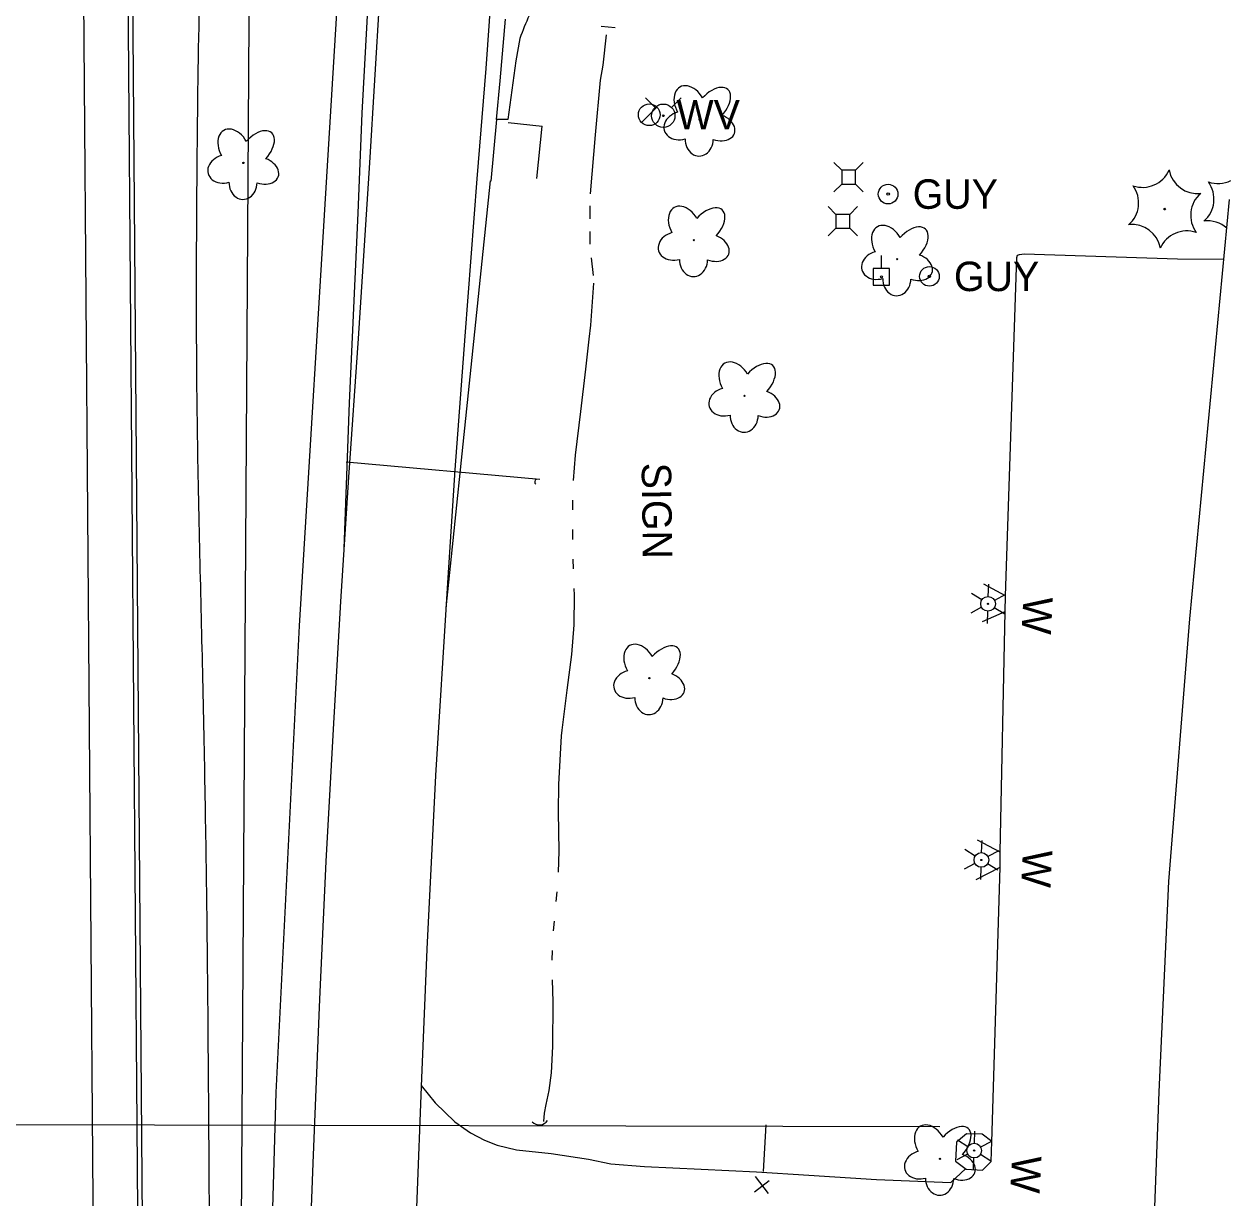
# Model space of a CAD drawing. Extents: x 589250 to 1188077, y 162953 to 363065.
# Drawn here: x 594084.1 to 594330.1, y 181811.4 to 182050.5 of the extents above; entities that cross this region are included whole.
import ezdxf

# ---------------------------------------------------------------- set-up
doc = ezdxf.new("R2010")
doc.units = 0
for name, color, linetype in [('E_BMGRD', 7, 'Continuous'), ('E_DRN', 7, 'Continuous'), ('E_DRN_DrainTile', 7, 'Continuous'), ('E_DRN_EndWall', 7, 'Continuous'), ('E_DRN_SS_UG', 7, 'Continuous'), ('E_DWY', 7, 'Continuous'), ('E_FEN', 7, 'Continuous'), ('E_FEN_P', 7, 'Continuous'), ('E_LAND_Vegetation', 7, 'Continuous'), ('E_LTG', 7, 'Continuous'), ('E_MAP_Limits', 7, 'Continuous'), ('E_RDWY', 7, 'Continuous'), ('E_RDWY_AsphConc', 7, 'Continuous'), ('E_RDWY_Gravel', 7, 'Continuous'), ('E_RDWY_PavtEdge', 7, 'Continuous'), ('E_RDWY_ShldPaved', 7, 'Continuous'), ('E_SGN_Text', 7, 'Continuous'), ('E_STRUCT_Joint', 7, 'Continuous'), ('E_UTL_AG_Bold', 7, 'Continuous'), ('E_UTL_EGuyWire', 7, 'Continuous'), ('E_UTL_EPowerPole', 7, 'Continuous'), ('E_UTL_W', 7, 'Continuous'), ('E_UTL_WHydrant', 7, 'Continuous'), ('E_WAL', 7, 'Continuous'), ('E_WAL_Text', 7, 'Continuous'), ('E_WTR_FlowLine', 7, 'Continuous'), ('P_TC_BarrierConc', 7, 'Continuous')]:
    doc.layers.add(name, color=color, linetype=linetype)

msp = doc.modelspace()

# ---------------------------------------------------------------- linework, layer by layer
at = {"layer": 'E_BMGRD'}
msp.add_lwpolyline([(594133.07, 180935.67), (594134.79, 181013.78), (594134.35, 181184.13), (594134, 181361.18), (594133.56, 181494.77), (594132.93, 181647.16), (594134.05, 181781.01), (594135.49, 181832.82), (594140.24, 181927.89), (594146.31, 182027.2), (594149.97, 182087.35), (594155.14, 182160.77), (594156.85, 182178.97), (594162.87, 182226.1), (594167.18, 182252.02), (594177.43, 182304.65), (594182.57, 182341.3)], dxfattribs=at)
at = {"layer": 'E_DRN'}
for centre, radius, start, end in [((594188.83, 181957.24), 0.612, 122.5074, 228.7676), ((594189.16, 181828.16), 1.93, 221.7875, 328.0477)]:
    msp.add_arc(centre, radius, start, end, dxfattribs=at)
at = {"layer": 'E_DRN_DrainTile'}
msp.add_line((594270.77, 181825.8), (593808.77, 181826.87), dxfattribs=at)
at = {"layer": 'E_DRN_EndWall'}
for points in [[(594201.76, 182050.09), (594204.62, 182049.82)], [(594201.76, 182050.09), (594201.76, 182050.09)], [(594204.62, 182049.82), (594204.62, 182049.82)]]:
    msp.add_lwpolyline(points, dxfattribs=at)
at = {"layer": 'E_DRN_SS_UG'}
msp.add_line((594189.27, 181957.69), (594149.76, 181961.28), dxfattribs=at)
at = {"layer": 'E_DWY'}
for p, q in [((594284.13, 181934.05), (594286.45, 182002.94)), ((594286.45, 182002.94), (594286.63, 182003.46)), ((594286.63, 182003.46), (594287.02, 182003.6)), ((594287.02, 182003.6), (594287.99, 182003.73)), ((594287.99, 182003.73), (594319.18, 182002.68)), ((594319.18, 182002.68), (594328.65, 182002.63)), ((594283.04, 181881.8), (594284.08, 181930.81)), ((594281.36, 181822.73), (594283.06, 181878.7)), ((594165.05, 181834.23), (594167.92, 181830.69)), ((594167.92, 181830.69), (594171.91, 181826.87)), ((594171.91, 181826.87), (594175.15, 181824.59)), ((594175.15, 181824.59), (594178, 181823.11)), ((594178, 181823.11), (594180.54, 181822.12)), ((594180.54, 181822.12), (594184.48, 181821.16)), ((594184.48, 181821.16), (594191.59, 181820.36)), ((594191.59, 181820.36), (594199.19, 181819.24)), ((594199.19, 181819.24), (594203.69, 181818.31)), ((594203.69, 181818.31), (594210.56, 181817.75)), ((594210.56, 181817.75), (594222.14, 181817.21)), ((594222.14, 181817.21), (594233.44, 181816.67)), ((594233.44, 181816.67), (594244.07, 181815.99)), ((594244.07, 181815.99), (594257.88, 181815.12)), ((594257.88, 181815.12), (594272.99, 181814.49)), ((594272.99, 181814.49), (594276, 181817.3))]:
    msp.add_line(p, q, dxfattribs=at)
at = {"layer": 'E_FEN'}
msp.add_lwpolyline([(594130.21, 182093.91), (594123.32, 181005.62)], dxfattribs=at)
at = {"layer": 'E_FEN_P'}
for p, q in [((594234.81, 181816.74), (594235.35, 181826.24)), ((594233.02, 181812.56), (594235.98, 181814.89)), ((594235.89, 181812.24), (594233.2, 181815.71))]:
    msp.add_line(p, q, dxfattribs=at)
at = {"layer": 'E_LAND_Vegetation'}
for centre, radius in [((594221.82, 182031.06), 0.128), ((594128.84, 182022.23), 0.128), ((594316.6, 182012.81), 0.167), ((594220.65, 182006.5), 0.128), ((594262.08, 182002.61), 0.128), ((594230.97, 181974.78), 0.128), ((594211.57, 181917.24), 0.128), ((594270.82, 181819.31), 0.128)]:
    msp.add_circle(centre, radius, dxfattribs=at)
for centre, radius, start, end in [((594312.1, 182023.15), 5.9, 250.6109, 336.3758), ((594323.31, 182021.88), 5.91, 190.6506, 276.3267), ((594305.4, 182014.09), 5.9, 310.6109, 36.3758), ((594320.75, 182014.85), 5.9, 310.6109, 36.3758), ((594327.46, 182023.92), 5.9, 250.6109, 296.4999), ((594327.8, 182011.54), 5.9, 130.6109, 216.3758), ((594309.94, 182003.79), 5.9, 10.6062, 96.3712), ((594325.29, 182004.55), 5.9, 47.9448, 96.3712), ((594321.09, 182002.47), 5.9, 70.6109, 156.3758)]:
    msp.add_arc(centre, radius, start, end, dxfattribs=at)
for centre, major_axis, ratio in [((594219.88, 182034.01), (2.08, -3.68), 0.691916), ((594224.4, 182033.68), (-3.18, -3.53), 0.560249), ((594218.1, 182029.85), (3.48, 0.98), 0.782863), ((594225.5, 182029.47), (-3.41, 1.24), 0.716896), ((594126.91, 182025.18), (2.08, -3.68), 0.691916), ((594131.42, 182024.85), (-3.18, -3.53), 0.560249), ((594221.74, 182027.08), (0.06, 3.45), 0.832022), ((594125.13, 182021.02), (3.48, 0.98), 0.782863), ((594132.53, 182020.64), (-3.41, 1.24), 0.716896), ((594128.77, 182018.25), (0.06, 3.45), 0.832022), ((594218.72, 182009.46), (2.08, -3.68), 0.691916), ((594223.23, 182009.13), (-3.18, -3.53), 0.560249), ((594260.14, 182005.56), (2.08, -3.68), 0.691916), ((594264.66, 182005.23), (-3.18, -3.53), 0.560249), ((594216.94, 182005.3), (3.48, 0.98), 0.782863), ((594224.34, 182004.91), (-3.41, 1.24), 0.716896), ((594220.58, 182002.52), (0.06, 3.45), 0.832022), ((594258.36, 182001.4), (3.48, 0.98), 0.782863), ((594265.76, 182001.02), (-3.41, 1.24), 0.716896), ((594262, 181998.62), (0.06, 3.45), 0.832022), ((594229.03, 181977.73), (2.08, -3.68), 0.691916), ((594233.54, 181977.41), (-3.18, -3.53), 0.560249), ((594227.25, 181973.57), (3.48, 0.98), 0.782863), ((594234.65, 181973.19), (-3.41, 1.24), 0.716896), ((594230.89, 181970.8), (0.06, 3.45), 0.832022), ((594209.64, 181920.2), (2.08, -3.68), 0.691916), ((594214.15, 181919.87), (-3.18, -3.53), 0.560249), ((594207.86, 181916.04), (3.48, 0.98), 0.782863), ((594215.25, 181915.65), (-3.41, 1.24), 0.716896), ((594211.49, 181913.26), (0.06, 3.45), 0.832022), ((594268.89, 181822.27), (2.08, -3.68), 0.691916), ((594273.4, 181821.94), (-3.18, -3.53), 0.560249), ((594267.11, 181818.11), (3.48, 0.98), 0.782863), ((594274.5, 181817.72), (-3.41, 1.24), 0.716896), ((594270.74, 181815.33), (0.06, 3.45), 0.832022)]:
    msp.add_ellipse(centre, major_axis=major_axis, ratio=ratio, start_param=1.570796, end_param=4.712389, dxfattribs=at)
at = {"layer": 'E_LTG'}
for p, q in [((594280.66, 181933.89), (594280.74, 181936.38)), ((594279.33, 181933.18), (594277.21, 181934.5)), ((594284.14, 181934.27), (594281.93, 181933.09)), ((594279.28, 181931.68), (594277.08, 181930.5)), ((594280.47, 181928.39), (594280.56, 181930.89)), ((594284, 181930.27), (594281.88, 181931.59)), ((594279.29, 181881.7), (594279.37, 181884.2)), ((594277.97, 181881), (594275.84, 181882.32)), ((594282.77, 181882.09), (594280.56, 181880.91)), ((594277.92, 181879.5), (594275.71, 181878.32)), ((594282.63, 181878.09), (594280.51, 181879.41)), ((594279.1, 181876.21), (594279.19, 181878.71)), ((594277.82, 181822.48), (594277.9, 181824.97)), ((594276.49, 181821.77), (594274.37, 181823.09)), ((594281.3, 181822.86), (594279.09, 181821.68)), ((594276.44, 181820.27), (594274.24, 181819.09)), ((594281.16, 181818.86), (594279.04, 181820.18)), ((594277.63, 181816.98), (594277.72, 181819.48))]:
    msp.add_line(p, q, dxfattribs=at)
for centre, radius in [((594280.61, 181932.39), 1.5), ((594280.61, 181932.39), 0.125), ((594279.24, 181880.2), 1.5), ((594279.24, 181880.2), 0.125), ((594277.77, 181820.98), 1.5), ((594277.77, 181820.98), 0.125)]:
    msp.add_circle(centre, radius, dxfattribs=at)
at = {"layer": 'E_MAP_Limits'}
for p, q in [((594321.72, 181929.34), (594329.79, 182014.75)), ((594317.47, 181875.82), (594321.72, 181929.34)), ((594315.47, 181832.94), (594317.47, 181875.82)), ((594313.86, 181790.32), (594315.47, 181832.94))]:
    msp.add_line(p, q, dxfattribs=at)
at = {"layer": 'E_RDWY'}
for p, q in [((594180.97, 182079.14), (594178.24, 182041.44)), ((594154.63, 182022.26), (594157.29, 182066.17)), ((594178.24, 182041.44), (594176.39, 182019.02)), ((594152.3, 181986.45), (594154.63, 182022.26)), ((594176.39, 182019.02), (594173.96, 181986.9)), ((594150.31, 181958.23), (594152.3, 181986.45)), ((594173.96, 181986.9), (594171.95, 181959.7)), ((594148.72, 181932.84), (594150.31, 181958.23)), ((594171.95, 181959.7), (594170.37, 181935.57)), ((594170.37, 181935.57), (594168.02, 181897.41)), ((594147.17, 181906.86), (594148.72, 181932.84)), ((594145.71, 181879.87), (594147.17, 181906.86)), ((594168.02, 181897.41), (594166.24, 181862.01)), ((594144.39, 181851.83), (594145.71, 181879.87)), ((594166.24, 181862.01), (594165.11, 181835.75)), ((594143.04, 181818.45), (594144.39, 181851.83)), ((594165.11, 181835.75), (594164.11, 181809.42)), ((594142.03, 181789.12), (594143.04, 181818.45))]:
    msp.add_line(p, q, dxfattribs=at)
at = {"layer": 'E_RDWY_AsphConc'}
for points in [[(594185.2, 182047.58), (594184.33, 182043.01)], [(594185.2, 182047.58), (594185.2, 182047.58)], [(594184.33, 182043.01), (594182.75, 182031.06)], [(594184.33, 182043.01), (594184.33, 182043.01)], [(594180.39, 182031.08), (594179.24, 182018.53)], [(594182.75, 182031.06), (594180.39, 182031.08)], [(594180.39, 182031.08), (594180.39, 182031.08)], [(594182.75, 182031.06), (594182.75, 182031.06)], [(594179.24, 182018.53), (594179.24, 182018.53)]]:
    msp.add_lwpolyline(points, dxfattribs=at)
msp.add_arc((594232.3, 182031.37), 49.81, 155.1678, 161.0031, dxfattribs=at)
at = {"layer": 'E_RDWY_Gravel'}
for p, q in [((594153.04, 182032.35), (594154.8, 182063.74)), ((594152.21, 182012.02), (594153.04, 182032.35)), ((594179.11, 182018.55), (594175.22, 181980.58)), ((594150.46, 181973.34), (594152.21, 182012.02)), ((594175.22, 181980.58), (594170.12, 181931.6)), ((594149.4, 181943.66), (594150.46, 181973.34))]:
    msp.add_line(p, q, dxfattribs=at)
for points in [[(594182.81, 182030.44), (594189.72, 182029.69)], [(594188.61, 182019.07), (594189.72, 182029.69)], [(594189.72, 182029.69), (594189.72, 182029.69)], [(594188.61, 182019.07), (594188.61, 182019.07)]]:
    msp.add_lwpolyline(points, dxfattribs=at)
at = {"layer": 'E_RDWY_PavtEdge'}
msp.add_lwpolyline([(594100.93, 181469.57), (594098.17, 181819.56), (594095.4, 182169.55)], dxfattribs=at)
at = {"layer": 'E_RDWY_ShldPaved'}
msp.add_lwpolyline([(594110.93, 181469.65), (594105.4, 182169.63)], dxfattribs=at)
at = {"layer": 'E_STRUCT_Joint'}
for points in [[(594181.15, 182038.97), (594182.27, 182051.5)], [(594180.39, 182031.08), (594181.15, 182038.97)], [(594181.15, 182038.97), (594181.15, 182038.97)]]:
    msp.add_lwpolyline(points, dxfattribs=at)
at = {"layer": 'E_UTL_AG_Bold'}
for points in [[(594250.77, 182020.74), (594249.17, 182022.34)], [(594253.58, 182020.74), (594255.18, 182022.34)], [(594250.77, 182017.93), (594249.17, 182016.34)], [(594253.58, 182017.93), (594255.18, 182016.34)], [(594249.58, 182011.75), (594247.99, 182013.35)], [(594252.4, 182011.75), (594253.99, 182013.35)], [(594249.58, 182008.94), (594247.99, 182007.35)], [(594252.4, 182008.94), (594253.99, 182007.35)]]:
    msp.add_lwpolyline(points, dxfattribs=at)
for points in [[(594250.77, 182017.93), (594253.58, 182017.93), (594253.58, 182020.74), (594250.77, 182020.74)], [(594249.58, 182008.94), (594252.4, 182008.94), (594252.4, 182011.75), (594249.58, 182011.75)]]:
    msp.add_lwpolyline(points, close=True, dxfattribs=at)
at = {"layer": 'E_UTL_EGuyWire'}
for centre, radius in [((594260.24, 182015.88), 2), ((594260.24, 182015.88), 0.25), ((594268.65, 181999.11), 2), ((594268.65, 181999.11), 0.25)]:
    msp.add_circle(centre, radius, dxfattribs=at)
at = {"layer": 'E_UTL_EPowerPole'}
for points in [[(594258.86, 182000.71), (594258.86, 182003.35)], [(594260.54, 182000.71), (594257.19, 182000.71)], [(594257.19, 182000.71), (594257.19, 181997.35)], [(594260.54, 181997.35), (594260.54, 182000.71)], [(594257.19, 181997.35), (594260.54, 181997.35)]]:
    msp.add_lwpolyline(points, dxfattribs=at)
msp.add_circle((594258.89, 181999.03), 0.217, dxfattribs=at)
at = {"layer": 'E_UTL_W'}
msp.add_lwpolyline([(594209.98, 182030.48), (594213.13, 182033.62)], dxfattribs=at)
msp.add_circle((594211.56, 182032.05), 2.22, dxfattribs=at)
at = {"layer": 'E_UTL_WHydrant'}
for points in [[(594212.76, 182033.51), (594210.81, 182035.46)], [(594216.09, 182033.51), (594218.04, 182035.46)]]:
    msp.add_lwpolyline(points, dxfattribs=at)
for radius in [2.38, 0.182]:
    msp.add_circle((594214.42, 182031.85), radius, dxfattribs=at)
at = {"layer": 'E_WAL'}
for p, q in [((594284.13, 181934.05), (594279.71, 181936.41)), ((594284.08, 181930.81), (594284.13, 181934.05)), ((594279.47, 181928.77), (594284.08, 181930.81)), ((594283.04, 181881.8), (594278.42, 181884.26)), ((594283.06, 181878.7), (594283.04, 181881.8)), ((594278.2, 181876.21), (594283.06, 181878.7)), ((594274.14, 181822.71), (594273.98, 181818.81)), ((594276.21, 181824.38), (594274.14, 181822.71)), ((594279.38, 181824.36), (594276.21, 181824.38)), ((594281.36, 181822.85), (594279.38, 181824.36)), ((594281.24, 181818.77), (594281.36, 181822.85)), ((594273.98, 181818.81), (594276.14, 181817.19)), ((594279.49, 181817), (594281.24, 181818.77)), ((594276.14, 181817.19), (594279.49, 181817))]:
    msp.add_line(p, q, dxfattribs=at)
at = {"layer": 'E_WTR_FlowLine'}
for p, q in [((594199.67, 181989.18), (594200.23, 181997.72)), ((594199.33, 181986.32), (594199.67, 181989.18)), ((594198.61, 181980.21), (594199.33, 181986.32)), ((594197.59, 181971.6), (594198.61, 181980.21)), ((594196.5, 181962.71), (594197.59, 181971.6)), ((594196.11, 181957.51), (594196.5, 181962.71)), ((594196, 181951.52), (594196.01, 181953.52)), ((594196.01, 181945.52), (594195.99, 181947.52)), ((594196.13, 181939.52), (594196.06, 181941.52)), ((594196.33, 181934.14), (594196.28, 181935.52)), ((594196.23, 181928.11), (594196.33, 181934.14)), ((594195.75, 181922.04), (594196.23, 181928.11)), ((594194.81, 181914.82), (594195.75, 181922.04)), ((594193.82, 181906.67), (594194.81, 181914.82)), ((594193.68, 181905.48), (594193.82, 181906.67)), ((594193.11, 181895.58), (594193.68, 181905.48)), ((594193.08, 181890.03), (594193.11, 181895.58)), ((594193.22, 181882), (594193.08, 181890.03)), ((594193.03, 181877.7), (594193.22, 181882)), ((594192.58, 181871.73), (594192.79, 181873.71)), ((594192.04, 181865.75), (594192.21, 181867.74)), ((594191.79, 181859.76), (594191.85, 181861.76)), ((594191.95, 181851.28), (594191.86, 181855.76)), ((594191.88, 181842.17), (594191.95, 181851.28)), ((594191.61, 181836.84), (594191.88, 181842.17)), ((594191.17, 181833.21), (594191.61, 181836.84)), ((594190.53, 181830.39), (594191.17, 181833.21)), ((594190.17, 181828.58), (594190.53, 181830.39)), ((594190.09, 181826.9), (594190.17, 181828.58))]:
    msp.add_line(p, q, dxfattribs=at)
for points in [[(594202.18, 182042.16), (594202.85, 182048.36)], [(594202.85, 182048.36), (594202.85, 182048.36)], [(594201.65, 182039.06), (594202.18, 182042.16)], [(594202.18, 182042.16), (594202.18, 182042.16)], [(594200.63, 182027.94), (594201.65, 182039.06)], [(594201.65, 182039.06), (594201.65, 182039.06)], [(594199.55, 182015.9), (594200.63, 182027.94)], [(594200.63, 182027.94), (594200.63, 182027.94)], [(594199.55, 182015.9), (594199.55, 182015.9)], [(594199.46, 182013.51), (594199.46, 182010.81)], [(594199.46, 182008.28), (594199.46, 182005.66)], [(594199.74, 182002.89), (594200.09, 181999.28)]]:
    msp.add_lwpolyline(points, dxfattribs=at)
msp.add_open_spline([(594122.56, 182092.96), (594120.04, 182076.96), (594119.23, 182024.07), (594119.11, 181971.02), (594120.52, 181920.15), (594121.46, 181869.26), (594121.78, 181817.12), (594122.17, 181767.69), (594122.01, 181714.65), (594121.7, 181665.65), (594122.61, 181616.72), (594123.35, 181566.08), (594123.38, 181519.52), (594121.41, 181468.8), (594119.78, 181417.78), (594117.87, 181308.98), (594116.44, 181255.93), (594115.64, 181205.15), (594116.06, 181153), (594112.53, 181102.33), (594113.86, 181047.36), (594112.46, 181001.86), (594112.12, 180965.58)], degree=3, dxfattribs=at)
at = {"layer": 'P_TC_BarrierConc'}
msp.add_lwpolyline([(594104.4, 182169.62), (594107.11, 181826.18), (594109.93, 181469.64), (594101.81, 181216.48), (594091.15, 180957.74)], dxfattribs=at)

# ---------------------------------------------------------------- texts
at = {"layer": 'E_SGN_Text'}
msp.add_text('SIGN', height=6, rotation=270.7162, dxfattribs=at).set_placement((594210, 181961.12))
at = {"layer": 'E_UTL_EGuyWire'}
for p in [(594265.24, 182012.88), (594273.65, 181996.11)]:
    msp.add_text('GUY', height=6, dxfattribs=at).set_placement(p)
at = {"layer": 'E_UTL_W'}
msp.add_text('WV', height=6, dxfattribs=at).set_placement((594217.11, 182029.05))
at = {"layer": 'E_WAL_Text'}
for p in [(594287.81, 181933.94), (594287.72, 181882.36), (594285.51, 181820.06)]:
    msp.add_text('W', height=6, rotation=267.0565, dxfattribs=at).set_placement(p)

doc.saveas('drawing.dxf')
